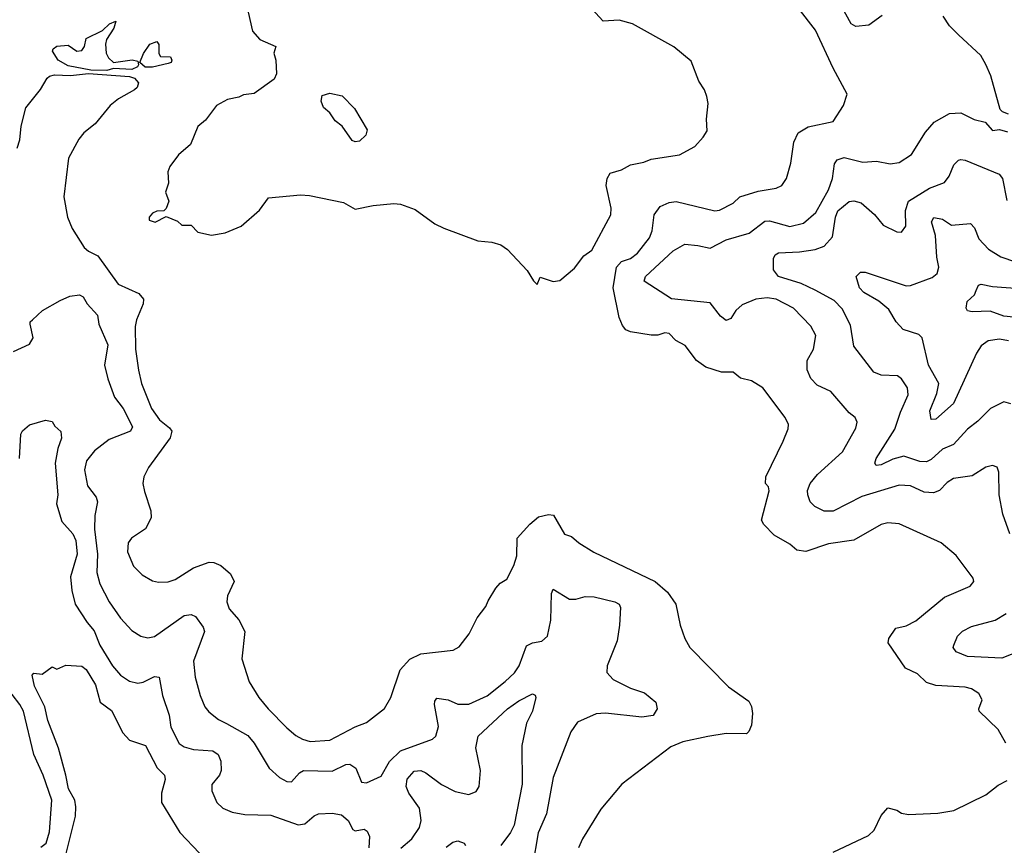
# Model space of a CAD drawing. Extents: x 1933546 to 2138868, y 524910 to 667279.
# Tile 297 of 466: x 2035102 to 2039426, y 628466 to 632093. Entities that reach past the tile are written whole.
import ezdxf

# ---------------------------------------------------------------- set-up
doc = ezdxf.new("R2010")
doc.units = 0

msp = doc.modelspace()

# ---------------------------------------------------------------- linework, layer by layer
at = {"layer": '0CON10XD'}
for points in [[(2037375, 630930), (2037388.3, 630961.7), (2037445, 630943.3), (2037475, 630947.5), (2037538.3, 631001.7), (2037580, 631055), (2037615, 631080), (2037698.6, 631235), (2037700, 631265), (2037678.1, 631365), (2037682.9, 631395), (2037695, 631418), (2037745, 631432.9), (2037784.7, 631455.3), (2037843.3, 631466.7), (2037875, 631480), (2038000.7, 631499.3), (2038066.7, 631535), (2038104.1, 631575.9), (2038121.2, 631605), (2038118, 631655), (2038126, 631725), (2038120, 631755), (2038110, 631785), (2038085, 631822.5), (2038050.5, 631910.5), (2037975, 631973.8), (2037794.2, 632074.2), (2037735, 632090.4), (2037665, 632085.4), (2037615, 632140.8)], [(2039433.8, 628915), (2039400, 628975), (2039316.2, 629055), (2039313.9, 629066.1), (2039328.8, 629105), (2039315, 629133.3), (2039283, 629153), (2039255, 629160.6), (2039125, 629168.9), (2039085, 629180.9), (2039045, 629218.9), (2038992.5, 629245), (2038915.8, 629355), (2038920, 629375), (2038949.8, 629420.2), (2038995, 629430.5), (2039037.7, 629452.3), (2039163.5, 629556.5), (2039276.2, 629603.8), (2039292, 629625), (2039289.2, 629639.2), (2039215, 629738.8), (2039148.8, 629795), (2038965, 629878.6), (2038915, 629883.1), (2038885, 629875.7), (2038765, 629806.5), (2038655, 629790.4), (2038555, 629756.1), (2038515, 629762.9), (2038485, 629789.6), (2038415, 629828.5), (2038370, 629875), (2038359.6, 629895), (2038393.8, 630023.8), (2038390.7, 630040.7), (2038377.5, 630055), (2038379.2, 630085), (2038455, 630240.8), (2038476.7, 630295), (2038478.1, 630315), (2038464.3, 630345), (2038365.6, 630475), (2038316.4, 630506.4), (2038268.4, 630518.4), (2038235, 630544.4), (2038185, 630544.1), (2038115, 630566.2), (2038075, 630595.5), (2038025, 630662), (2037983.4, 630683.4), (2037955, 630714.4), (2037935, 630717.8), (2037905, 630707.5), (2037875, 630706.4), (2037785, 630721.8), (2037765, 630730.9), (2037749.2, 630749.1), (2037734.5, 630785), (2037708.7, 630915), (2037722.8, 631005), (2037745, 631029.8), (2037785, 631043.3), (2037815, 631067.1), (2037868.9, 631135), (2037880.3, 631165), (2037888.5, 631235), (2037915, 631271.9), (2037955, 631290), (2037985, 631293.3), (2038155, 631253.6), (2038175, 631255.6), (2038235, 631286.9), (2038265.4, 631314.6), (2038345, 631339.5), (2038425, 631352.5), (2038448.8, 631365), (2038470, 631395), (2038488.3, 631461.7), (2038502.7, 631555), (2038521.2, 631595), (2038565, 631621.9), (2038675, 631646), (2038720, 631715), (2038736.7, 631765), (2038675, 631879.2), (2038596.6, 632046.6), (2038521.8, 632145)], [(2038889.6, 632110.4), (2038832, 632068), (2038775, 632063.2), (2038754.4, 632075), (2038715, 632145.6)], [(2035485, 631870), (2035415, 631871.4), (2035315, 631890), (2035271.2, 631915), (2035246.7, 631955), (2035250, 631965), (2035265, 631976), (2035315, 631981.2), (2035353.8, 631953.8), (2035375, 631957.8), (2035387.5, 631975), (2035395, 632010), (2035465.6, 632044.4), (2035496.7, 632075), (2035525, 632086.7), (2035516, 632055), (2035483.8, 632005), (2035478.8, 631985), (2035482, 631945), (2035492, 631925), (2035515, 631904), (2035595.9, 631915.9), (2035620.7, 631910.7), (2035624.2, 631895), (2035619.2, 631885), (2035595, 631873.5), (2035515, 631877.5), (2035485, 631870)], [(2036105.9, 632125.9), (2036125, 632042.5), (2036157.5, 632005), (2036226.7, 631975), (2036218.8, 631945), (2036226.7, 631915), (2036230, 631855), (2036219.3, 631830.7), (2036131.7, 631768.3), (2036085, 631762.5), (2036065, 631752.5), (2036015, 631742.5), (2035966.7, 631715), (2035918.3, 631651.7), (2035885, 631623.8), (2035852.5, 631545), (2035800.5, 631499.5), (2035761.7, 631448.3), (2035752.5, 631425), (2035756.2, 631375), (2035743.3, 631335), (2035757.5, 631295), (2035746.1, 631263.9), (2035735, 631252.5), (2035705, 631252), (2035685, 631242.9), (2035670.6, 631225), (2035671.5, 631211.5), (2035696.8, 631203.2), (2035745, 631227.5), (2035795, 631207.5), (2035815, 631190), (2035855, 631190), (2035885, 631158.8), (2035945, 631146.2), (2036004.1, 631155.9), (2036075, 631186), (2036155, 631256.2), (2036195, 631310.8), (2036335, 631323.1), (2036375, 631320.6), (2036525, 631289.2), (2036575, 631260), (2036655, 631276), (2036745, 631285.8), (2036775, 631282.5), (2036839.3, 631259.3), (2036925, 631195.8), (2036965, 631177.5), (2037115, 631120.8), (2037175.7, 631115.7), (2037215, 631104.2), (2037245, 631083.1), (2037330.5, 630990.5), (2037358.8, 630945), (2037375, 630930)], [(2039445, 631677.5), (2039417.9, 631687.9), (2039408.7, 631698.7), (2039366.7, 631846.7), (2039345.4, 631895.4), (2039323.8, 631935), (2039225.4, 632025.4), (2039186.3, 632066.3), (2039157.6, 632107.6)], [(2035653.8, 631883.8), (2035630, 631905), (2035645.8, 631944.2), (2035673.8, 631985), (2035705, 631997.5), (2035713, 631983), (2035714, 631944), (2035720.7, 631930.7), (2035765, 631930), (2035770, 631915), (2035767.5, 631905), (2035755, 631900), (2035685, 631884.6), (2035653.8, 631883.8)], [(2035091.2, 631528.8), (2035103.6, 631565), (2035108.9, 631625), (2035130, 631705), (2035193.6, 631786.4), (2035222.5, 631835), (2035233.3, 631845), (2035255, 631850.6), (2035325, 631848.1), (2035405, 631856), (2035585, 631843.3), (2035606, 631835), (2035624, 631815), (2035618, 631795), (2035606, 631785), (2035536, 631745), (2035499.2, 631715), (2035433.3, 631635), (2035384.4, 631595), (2035362.4, 631567.6), (2035316.7, 631485), (2035295.6, 631315), (2035312.7, 631225), (2035332.3, 631175), (2035385, 631092.5), (2035405, 631075.3), (2035445.9, 631055.9), (2035535, 630930.9), (2035625, 630889.5), (2035645.8, 630865), (2035644.4, 630845), (2035615.5, 630775), (2035609.5, 630745), (2035611.5, 630645), (2035623.9, 630553.9), (2035637.7, 630495), (2035681.5, 630385), (2035716.7, 630335), (2035760.3, 630300.2), (2035770.4, 630285), (2035763.3, 630256.7), (2035668.6, 630125), (2035647.5, 630085), (2035642.9, 630055), (2035650.4, 630020.4), (2035678.5, 629935), (2035679.4, 629905), (2035655, 629856), (2035594, 629816), (2035579.4, 629795), (2035576.4, 629755), (2035602.5, 629692.5), (2035640, 629655), (2035685, 629628.6), (2035712.4, 629622.4), (2035755, 629623.1), (2035785, 629633.1), (2035865.4, 629684.6), (2035935, 629709.5), (2035955, 629708.5), (2035985, 629695.5), (2036028.2, 629658.2), (2036044.2, 629625), (2036015, 629562.5), (2036012, 629535), (2036022.5, 629505), (2036065, 629456.2), (2036091.4, 629405), (2036077.8, 629285), (2036110.8, 629185), (2036151.9, 629115), (2036193.1, 629065), (2036275, 628982.2), (2036315, 628948.9), (2036345, 628932.9), (2036378.3, 628921.7), (2036465, 628927.5), (2036575, 628986), (2036625, 629006), (2036705, 629066.7), (2036732.5, 629115), (2036773.6, 629236.4), (2036816.3, 629283.7), (2036863.4, 629306.6), (2037006.1, 629323.9), (2037031.7, 629338.3), (2037076.2, 629395), (2037112, 629465), (2037150, 629515), (2037159.3, 629540.7), (2037193.8, 629595), (2037212.7, 629617.3), (2037241.2, 629635), (2037272, 629695), (2037285, 629737.5), (2037287.1, 629815), (2037342.5, 629877.5), (2037381, 629909), (2037425, 629919.7), (2037446.7, 629916.7), (2037495, 629833.3), (2037525, 629823.3), (2037557.5, 629795), (2037624.2, 629754.2), (2037892.5, 629625), (2037947.6, 629577.6), (2037984, 629525), (2038002.7, 629432.7), (2038024.1, 629374.1), (2038045.8, 629335.8), (2038215, 629162.5), (2038305, 629100), (2038316.1, 629076.1), (2038320.4, 629045), (2038315.7, 628994.3), (2038305, 628965.8), (2038294.5, 628955.5), (2038205, 628956.8), (2038125, 628944.2), (2038015, 628921.1), (2037961.2, 628898.8), (2037746.7, 628735), (2037654.2, 628625), (2037574, 628495), (2037556, 628455)], [(2036575.8, 631555.8), (2036561.9, 631561.9), (2036518.8, 631625), (2036487.9, 631647.9), (2036465, 631683.3), (2036437, 631707), (2036426, 631735), (2036430.7, 631759.3), (2036465, 631770), (2036518, 631758), (2036572, 631702), (2036628.1, 631608.1), (2036623.1, 631585), (2036595, 631559.2), (2036575.8, 631555.8)], [(2039450, 629835), (2039420.4, 629920.4), (2039403.5, 630005), (2039402, 630105), (2039395, 630126.7), (2039375, 630133.8), (2039345, 630127.5), (2039285, 630089.5), (2039203.3, 630076.7), (2039175, 630060), (2039141.4, 630025), (2039116, 630014), (2039075, 630016.9), (2039014.4, 630045.6), (2038965, 630048.5), (2038801.3, 629998.7), (2038675, 629933.9), (2038635, 629933.9), (2038594, 629955), (2038574.3, 629975), (2038563.5, 630005), (2038562.5, 630025), (2038574.5, 630055), (2038605.7, 630095), (2038715.5, 630195), (2038775, 630298.8), (2038780, 630325), (2038772, 630345), (2038745.5, 630365.5), (2038665, 630460), (2038605, 630486.7), (2038576.8, 630516.8), (2038561.1, 630555), (2038560, 630595), (2038588.8, 630645), (2038599.3, 630705), (2038576.8, 630746.8), (2038500.6, 630825), (2038425, 630864.6), (2038385, 630870.4), (2038335.5, 630864.5), (2038275, 630840), (2038248.1, 630815), (2038225, 630780), (2038205, 630771.2), (2038179.8, 630789.8), (2038135, 630849.1), (2037965, 630866.2), (2037845, 630943.8), (2037850, 630965), (2037972.8, 631077.2), (2038023.5, 631106.5), (2038080.8, 631100.9), (2038135, 631088.9), (2038205.6, 631125), (2038305.2, 631154.8), (2038375, 631207.2), (2038395, 631208.8), (2038485, 631184.7), (2038545, 631199.3), (2038598, 631245), (2038654, 631345), (2038672.2, 631395), (2038680.9, 631459.1), (2038692.3, 631477.7), (2038723.4, 631486.6), (2038805, 631467.3), (2038865, 631471.4), (2038925, 631460), (2038965, 631465.6), (2039018.9, 631501.1), (2039080.9, 631599.1), (2039117.7, 631642.3), (2039185, 631680.6), (2039235, 631684), (2039294.5, 631654.5), (2039341.9, 631641.9), (2039375, 631605.8), (2039405, 631610.8), (2039440.5, 631599.5)], [(2039203.6, 630226.4), (2039155, 630206.2), (2039105, 630160.3), (2039085, 630150.6), (2039055, 630152.2), (2038985, 630175.3), (2038937.4, 630162.6), (2038885, 630137.3), (2038863.3, 630135), (2038857.5, 630145), (2038863.6, 630165), (2038946.3, 630293.7), (2038971, 630369), (2039004.5, 630445), (2039001.9, 630475), (2038974.6, 630514.6), (2038957.9, 630527.9), (2038885, 630531.1), (2038853.7, 630543.7), (2038765, 630658.8), (2038750.4, 630750.4), (2038715, 630823.1), (2038679, 630859), (2038596.2, 630905), (2038535, 630933.4), (2038434.6, 630965), (2038413.5, 630993.5), (2038413.3, 631043.3), (2038420, 631060), (2038435, 631068.2), (2038527.6, 631072.4), (2038596.3, 631083.7), (2038635, 631097.5), (2038671.9, 631138.1), (2038684.4, 631225), (2038695, 631252.7), (2038745, 631294.6), (2038765, 631296.4), (2038797.8, 631287.8), (2038857, 631237), (2038895, 631190), (2038955, 631160.8), (2038975, 631158.8), (2038994.3, 631185), (2038991.8, 631255), (2039006.1, 631295), (2039098, 631352), (2039163.1, 631376.9), (2039184.4, 631405), (2039205.4, 631454.6), (2039224.6, 631475.4), (2039235, 631478.2), (2039255, 631475.4), (2039404.2, 631414.3), (2039418, 631395), (2039438.1, 631298.1)], [(2039445, 630681.8), (2039405, 630690), (2039355, 630682.7), (2039325, 630659.4), (2039305, 630628), (2039203.7, 630406.4), (2039125, 630338), (2039105, 630336.7), (2039099.5, 630375), (2039129.4, 630450.6), (2039139.1, 630495), (2039092.9, 630575), (2039065.2, 630695.2), (2039050.4, 630710.4), (2038982.3, 630732.3), (2038952.2, 630765), (2038920, 630820), (2038875, 630855.6), (2038809.5, 630895), (2038790, 630915), (2038776.2, 630965), (2038795, 630983.8), (2038815, 630984), (2038995, 630923.1), (2039015, 630924.7), (2039109.5, 630960.5), (2039131.6, 630978.4), (2039139.3, 631005), (2039129.9, 631049.9), (2039124.8, 631145), (2039107.1, 631205), (2039116.6, 631223.4), (2039155, 631216.5), (2039195, 631190), (2039277.9, 631197.9), (2039295, 631178.8), (2039315, 631130), (2039356.7, 631085), (2039410.8, 631050.9), (2039475, 631029.7)], [(2039303.3, 630903.3), (2039312.9, 630927.1), (2039325, 630931.2), (2039375, 630920.5), (2039495, 630911.8)], [(2035075, 630635.7), (2035145, 630667.1), (2035161.4, 630695), (2035148, 630755), (2035148.8, 630765), (2035158.8, 630775), (2035202.8, 630815), (2035280, 630859.9), (2035322.1, 630877.9), (2035365, 630884.7), (2035380.5, 630875), (2035398.5, 630845), (2035444.4, 630795), (2035449.3, 630755), (2035490, 630665), (2035475.3, 630575), (2035488.9, 630515), (2035518.8, 630435), (2035556.2, 630385), (2035597.1, 630305), (2035589.4, 630285), (2035495, 630248.7), (2035430.8, 630199.2), (2035395.4, 630155), (2035386.9, 630115), (2035400.9, 630045), (2035438.5, 629995), (2035444.4, 629975), (2035431.8, 629915), (2035430.7, 629855), (2035443.9, 629745), (2035440.7, 629665), (2035455, 629614.2), (2035494.6, 629535), (2035545, 629463.3), (2035595, 629409.4), (2035635, 629384.4), (2035665, 629378.1), (2035695, 629383.5), (2035825, 629475.5), (2035855, 629480), (2035875, 629470.6), (2035908.5, 629425), (2035914.6, 629405), (2035865.5, 629275), (2035873.6, 629205), (2035894.5, 629125), (2035915.6, 629075), (2035932.7, 629052.7), (2035975, 629018.9), (2036011.3, 629001.3), (2036105, 628948.2), (2036131.5, 628915), (2036198.1, 628805), (2036244, 628764), (2036275, 628746.5), (2036296, 628745), (2036331.2, 628785), (2036349.2, 628795), (2036475, 628792.2), (2036535, 628820.5), (2036552.4, 628822.4), (2036578.5, 628805), (2036603.2, 628743.2), (2036625, 628740), (2036689.5, 628770.5), (2036725.7, 628834.3), (2036775, 628881.5), (2036915, 628932.5), (2036929.4, 628945), (2036942, 628988), (2036923.5, 629085), (2036925, 629100), (2036935, 629112.5), (2036984.4, 629105.6), (2037026.6, 629086.6), (2037075, 629086.2), (2037155, 629122.3), (2037234.3, 629185.7), (2037275, 629224.5), (2037296.2, 629255), (2037328.3, 629341.7), (2037354.6, 629355.4), (2037395, 629362.9), (2037420, 629385), (2037434.4, 629455), (2037437.3, 629572.7), (2037445, 629591.2), (2037517, 629547), (2037545, 629546.8), (2037585, 629558.4), (2037625, 629558), (2037716.2, 629535), (2037735, 629525.5), (2037740.5, 629510.5), (2037736.6, 629433.4), (2037725.9, 629364.1), (2037682.9, 629255), (2037681.1, 629225), (2037709.2, 629195), (2037785, 629156.5), (2037845.9, 629135.9), (2037895.8, 629095), (2037901.2, 629065), (2037885, 629036.7), (2037835, 629028.5), (2037675, 629047.3), (2037634.3, 629044.3), (2037552.4, 629007.6), (2037522.9, 628965), (2037445.4, 628764.6), (2037415.4, 628605), (2037378.9, 628521.1), (2037354.6, 628375.4)], [(2039466.4, 630786.4), (2039425, 630790.5), (2039365, 630812.3), (2039285, 630809.5), (2039264.2, 630814.2), (2039258.8, 630825), (2039263.8, 630855), (2039295, 630883.8), (2039303.3, 630903.3)], [(2039455.4, 630405.4), (2039425, 630414.2), (2039365.6, 630385), (2039310.6, 630329.4), (2039265, 630293.8), (2039203.6, 630226.4)], [(2035101.4, 630165), (2035108, 630272), (2035115, 630286.7), (2035145, 630312.5), (2035215, 630333.3), (2035245, 630327.5), (2035257, 630307), (2035283.6, 630283.6), (2035286.2, 630255), (2035270.5, 630209.5), (2035258.5, 630145), (2035269.3, 630005), (2035264.6, 629965.4), (2035288, 629888), (2035336.2, 629835), (2035349.6, 629805), (2035355.3, 629745), (2035325.7, 629645), (2035331, 629585), (2035346.5, 629525), (2035398.2, 629445), (2035428.8, 629408.8), (2035454.8, 629344.8), (2035510, 629255), (2035545, 629213.5), (2035585, 629187.9), (2035621.7, 629178.3), (2035645, 629182.9), (2035695, 629207.1), (2035714.2, 629204.2), (2035728.9, 629125), (2035758.3, 629038.3), (2035766.2, 628985), (2035803, 628913), (2035825, 628899.1), (2035865, 628887.1), (2035951.2, 628881.2), (2035974.5, 628864.5), (2035986.3, 628836.3), (2035986.7, 628795), (2035979.4, 628775), (2035946.7, 628733.3), (2035945.6, 628705), (2035968.6, 628655), (2035995, 628630), (2036035, 628612.2), (2036091.7, 628601.7), (2036205, 628598.8), (2036325, 628555.5), (2036355, 628561.1), (2036395, 628595.6), (2036415, 628604.3), (2036475, 628607.9), (2036515, 628600), (2036544.4, 628575), (2036565.5, 628535.5), (2036575, 628530.6), (2036615, 628537.5), (2036628.3, 628528.3), (2036638.9, 628505), (2036636.2, 628455)], [(2039635, 629375.3), (2039415, 629288.1), (2039265, 629295.5), (2039215, 629316), (2039202, 629335), (2039204.2, 629345), (2039220.8, 629385), (2039242.8, 629407.2), (2039282.6, 629427.4), (2039385.7, 629455), (2039434.5, 629485)], [(2035304.6, 628425), (2035347.5, 628595), (2035349.3, 628635), (2035344.8, 628665), (2035317.3, 628715), (2035304.3, 628775), (2035273.1, 628893.1), (2035226.2, 629015), (2035212.3, 629075), (2035166.9, 629165), (2035157, 629213), (2035165, 629222.5), (2035201.7, 629218.3), (2035245, 629250), (2035265, 629240), (2035305, 629257.5), (2035375, 629253.8), (2035395, 629238), (2035435, 629170.8), (2035455.8, 629095), (2035505, 629058), (2035555, 628960.8), (2035585, 628928), (2035655.6, 628905), (2035706.6, 628806.6), (2035738.6, 628775), (2035741.9, 628755), (2035725.4, 628695), (2035725.5, 628655), (2035805, 628522.9), (2035891.9, 628431.9)], [(2035195, 628458.2), (2035218.8, 628475), (2035233.6, 628525), (2035243.8, 628665), (2035206.2, 628775), (2035164.6, 628865), (2035118.6, 629055), (2035103.3, 629085), (2035035, 629172.7)], [(2036775.9, 628454.1), (2036825, 628494.4), (2036858.5, 628545), (2036866.2, 628575), (2036858.8, 628628.8), (2036810.9, 628695), (2036799.4, 628725), (2036803.8, 628756.2), (2036835, 628791.5), (2036864.5, 628794.5), (2036886, 628785), (2036955, 628733.5), (2037015, 628702.1), (2037075, 628690), (2037107, 628703), (2037120, 628725), (2037126.7, 628795), (2037105.8, 628895), (2037115.5, 628945), (2037245, 629065.5), (2037295, 629101.1), (2037355, 629131.2), (2037365.9, 629125.9), (2037368.8, 629115), (2037354.2, 629055), (2037327.4, 629002.6), (2037307.3, 628905), (2037308.4, 628735), (2037273.7, 628555), (2037257.5, 628522.5), (2037214.7, 628465)], [(2038674.4, 628435.6), (2038830.3, 628509.7), (2038855, 628533.3), (2038885, 628597.1), (2038915, 628631.2), (2038955, 628620), (2038975, 628607.5), (2039005, 628602), (2039135, 628607.5), (2039205, 628619.2), (2039345, 628687.5), (2039399.3, 628730.7), (2039439.3, 628750.7)], [(2036975, 628458.2), (2037005, 628480), (2037025.8, 628485.8), (2037055, 628476.2), (2037060, 628465)]]:
    msp.add_lwpolyline(points, dxfattribs=at)

doc.saveas('drawing.dxf')
